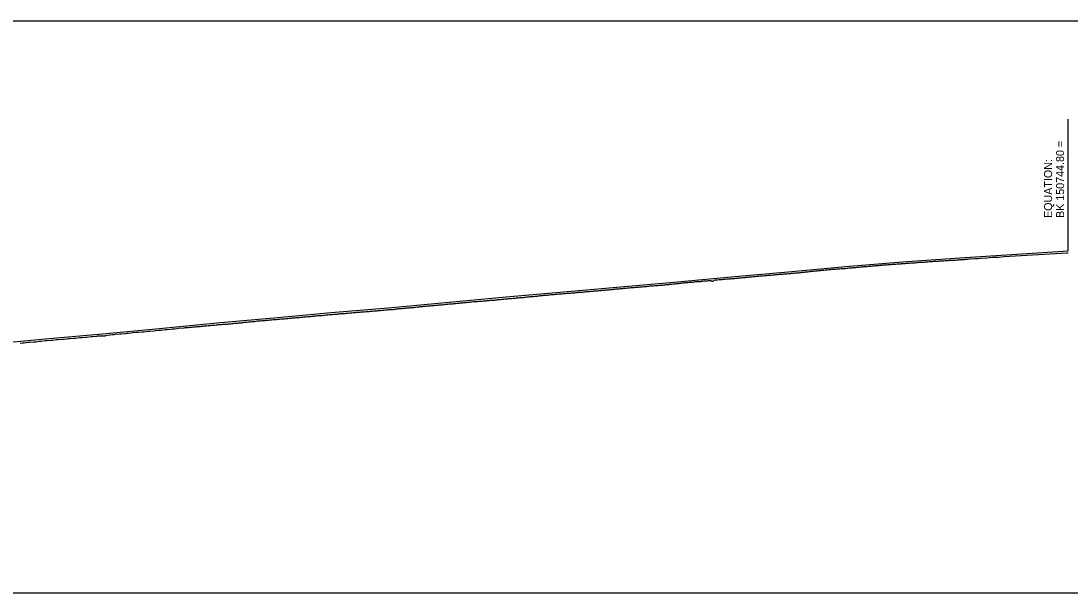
# Model space of a CAD drawing. Extents: x -3627 to 47473, y 2850 to 4350.
# Drawn here: x 37306 to 38224, y 3450 to 3950 of the extents above; entities that cross this region are included whole.
import ezdxf

# ---------------------------------------------------------------- set-up
doc = ezdxf.new("R2010")
doc.units = 0
for name, color, linetype in [('RD_DDB_Profile_EX', 7, 'Continuous'), ('RD_DDB_Profile_PR', 7, 'Continuous'), ('RD_DDB_VCLbl', 7, 'Continuous'), ('RD_SHT_ShtClip', 7, 'Continuous')]:
    doc.layers.add(name, color=color, linetype=linetype)

msp = doc.modelspace()

# ---------------------------------------------------------------- linework, layer by layer
at = {"layer": 'RD_DDB_Profile_EX'}
for points in [[(38072.476108, 3737.63513), (38073.478806, 3737.68589), (38074.470179, 3737.786105), (38075.663308, 3737.84633), (38076.475831, 3737.887575), (38077.47853, 3737.938325), (38078.471627, 3737.98832), (38079.476193, 3738.03828), (38080.46917, 3738.186975), (38081.473709, 3738.285575), (38082.47653, 3738.385715), (38083.471388, 3738.43481), (38084.474066, 3738.53495), (38085.478624, 3738.584945), (38086.471748, 3738.63494), (38087.474422, 3738.685075), (38088.469287, 3738.73579), (38089.472104, 3738.835145), (38090.476655, 3738.982065), (38091.469622, 3739.082115), (38092.47417, 3739.13223), (38093.467304, 3739.133965), (38094.471684, 3739.232455), (38095.474496, 3739.28351), (38096.469374, 3739.33184), (38097.472184, 3739.432025), (38098.476549, 3739.53043), (38099.469699, 3739.58141), (38100.474211, 3739.6298), (38101.467179, 3739.72985), (38102.692579, 3739.79192), (38103.474526, 3739.829395), (38104.467485, 3739.928515), (38105.472017, 3739.93087), (38106.474821, 3740.0301), (38107.46971, 3740.12832), (38108.47231, 3740.17959), (38109.467202, 3740.229905), (38110.470004, 3740.32908), (38111.474324, 3740.37955), (38112.467495, 3740.4275), (38113.472025, 3740.47687), (38114.4652, 3740.575875), (38115.467787, 3740.627215), (38116.472314, 3740.676595), (38117.465482, 3740.775645), (38118.469783, 3740.82504), (38119.472539, 3740.826495), (38120.467438, 3740.876925), (38121.470232, 3740.927215), (38122.464908, 3741.026525), (38123.467702, 3741.07681), (38124.472221, 3741.175075), (38125.465171, 3741.22759), (38126.469688, 3741.32586), (38127.472483, 3741.37734), (38128.465667, 3741.378665), (38129.72185, 3741.454785), (38130.463132, 3741.52834), (38131.495252, 3741.62913), (38132.473375, 3741.726985), (38133.443431, 3741.775135), (38134.421898, 3741.87301), (38135.516023, 3741.97863), (38136.493232, 3742.02767), (38141.142097, 3742.33193), (38143.236485, 3742.47921), (38146.134139, 3742.683035), (38151.135525, 3743.083235), (38156.12774, 3743.43444), (38161.129152, 3743.685775), (38166.121322, 3744.036985), (38171.125787, 3744.436865), (38176.117831, 3744.639535), (38181.119453, 3744.940165), (38186.114434, 3745.24071), (38191.109448, 3745.54179), (38196.113962, 3745.8419), (38201.106027, 3746.14312), (38206.110584, 3746.39455), (38211.105566, 3746.74467), (38216.100609, 3747.09518), (38221.105162, 3747.395515), (38222.133981, 3747.44712)], [(37976.492011, 3729.11925), (37977.493215, 3729.17159), (37978.496056, 3729.22331), (37979.487416, 3729.3236), (37980.488552, 3729.518445), (37981.060861, 3729.54684), (37981.491455, 3729.57196), (37982.492579, 3729.62428), (37983.493412, 3729.772895), (37984.486756, 3729.870825), (37985.487943, 3729.92131), (37986.489067, 3729.877105), (37987.491614, 3730.02341), (37988.492743, 3730.12737), (37989.484426, 3730.320815), (37990.487262, 3730.465465), (37991.488445, 3730.566075), (37992.48924, 3730.616715), (37993.492134, 3730.758105), (37994.575496, 3730.86175), (37995.484911, 3730.917655), (37996.487418, 3731.119125), (37997.488591, 3731.219755), (37998.491418, 3731.222815), (37999.484774, 3731.275775), (38000.485573, 3731.518395), (38001.488455, 3731.616625), (38002.491282, 3731.668065), (38003.482919, 3731.768595), (38004.485748, 3731.868445), (38005.48661, 3731.96911), (38006.489492, 3732.06893), (38007.482784, 3732.170215), (38008.090132, 3732.200945), (38008.483945, 3732.220865), (38009.48646, 3732.36923), (38010.489331, 3732.41756), (38011.480892, 3732.516685), (38012.483764, 3732.66503), (38013.484572, 3732.767365), (38014.487443, 3732.867225), (38015.480712, 3732.965465), (38016.481865, 3733.019225), (38017.484685, 3733.06912), (38018.487267, 3733.117505), (38019.488375, 3733.219765), (38020.481687, 3733.26949), (38021.604767, 3733.297415), (38022.485371, 3733.470185), (38023.488181, 3733.521555), (38024.479758, 3733.620805), (38025.48257, 3733.71936), (38026.485156, 3733.77207), (38027.486255, 3733.77422), (38028.479539, 3733.972655), (38029.48063, 3734.02345), (38030.483491, 3734.170715), (38031.486042, 3734.270655), (38032.4776, 3734.32266), (38033.480414, 3734.325215), (38034.483275, 3734.426455), (38035.119402, 3734.522225), (38035.484114, 3734.57338), (38036.47737, 3734.67194), (38037.478452, 3734.72287), (38038.481302, 3734.775315), (38039.483866, 3734.922845), (38040.484999, 3735.024945), (38041.47824, 3735.07478), (38042.479322, 3735.22451), (38043.482173, 3735.32565), (38044.484753, 3735.375645), (38045.476261, 3735.47637), (38046.479071, 3735.527495), (38047.481921, 3735.62747), (38048.634038, 3735.73699), (38049.476002, 3735.77929), (38050.477075, 3735.8791), (38051.479915, 3735.97913), (38052.482513, 3736.127095), (38053.473984, 3736.17992), (38054.476824, 3736.27995), (38055.479664, 3736.32998), (38056.480583, 3736.38182), (38057.473767, 3736.480755), (38058.474871, 3736.5798), (38059.477531, 3736.581665), (38060.480371, 3736.731695), (38061.48148, 3736.83258), (38062.148673, 3736.83251), (38062.474645, 3736.833365), (38063.477272, 3736.980845), (38064.478371, 3737.0327), (38065.481201, 3737.13279), (38066.472451, 3737.183625), (38067.475282, 3737.23449), (38068.478112, 3737.33457), (38069.479204, 3737.38479), (38070.47219, 3737.48473), (38071.47502, 3737.584815), (38072.476108, 3737.63513)], [(37879.516118, 3720.47266), (37880.508224, 3720.58817), (37881.508848, 3720.641465), (37882.510081, 3720.73554), (37883.509651, 3720.8306), (37884.510884, 3720.992885), (37885.512116, 3721.0901), (37886.513348, 3721.181375), (37887.514085, 3721.2846), (37888.506043, 3721.39366), (37889.50726, 3721.49097), (37890.508477, 3721.591245), (37891.509695, 3721.682755), (37892.510912, 3721.78889), (37893.510459, 3721.840045), (37894.511216, 3721.94312), (37895.512435, 3722.040565), (37896.504364, 3722.185075), (37897.505581, 3722.291015), (37898.506797, 3722.3441), (37899.508013, 3722.391595), (37899.973049, 3722.368505), (37900.508677, 3722.34744), (37901.509979, 3722.594955), (37902.509511, 3722.693415), (37903.510715, 3722.79644), (37904.502599, 3722.84664), (37905.5038, 3722.89697), (37906.504482, 3722.94993), (37907.505686, 3723.05286), (37908.506889, 3723.150555), (37909.508185, 3723.29565), (37910.509388, 3722.44743), (37911.501251, 3722.45), (37912.500268, 3723.54742), (37913.50147, 3723.64528), (37914.502659, 3723.79323), (37915.503848, 3723.84612), (37916.505122, 3723.894065), (37917.50631, 3724.001745), (37918.497654, 3724.05199), (37919.50053, 3724.15154), (37920.501719, 3724.297115), (37921.504593, 3724.299045), (37922.505783, 3724.40667), (37923.497684, 3724.50446), (37924.500087, 3724.601605), (37925.501277, 3724.65439), (37926.502466, 3724.75237), (37927.00232, 3724.777045), (37927.505334, 3724.80435), (37928.497136, 3724.859415), (37929.498308, 3724.957415), (37930.500788, 3725.007015), (37931.501965, 3725.107405), (37932.503141, 3725.157795), (37933.506003, 3725.262165), (37934.497798, 3725.36006), (37935.498971, 3725.51043), (37936.501374, 3725.560085), (37937.502635, 3725.70809), (37938.503812, 3725.85387), (37939.497289, 3725.855675), (37940.516955, 3726.00563), (37941.499623, 3726.106545), (37942.502022, 3726.15621), (37943.503188, 3726.25667), (37944.495035, 3726.35697), (37945.497889, 3726.45664), (37946.49905, 3726.554845), (37947.500211, 3726.559795), (37948.502622, 3726.61398), (37949.494383, 3726.90533), (37950.495545, 3726.958025), (37951.4984, 3727.057695), (37952.499641, 3727.16032), (37953.500803, 3727.21076), (37954.03159, 3727.263955), (37954.493808, 3727.30814), (37955.494958, 3727.35865), (37956.496109, 3727.50701), (37957.498952, 3727.60455), (37958.500103, 3727.65725), (37959.491902, 3727.707615), (37960.494329, 3727.803045), (37961.49548, 3727.855745), (37962.496631, 3727.958385), (37963.499476, 3728.060185), (37964.491192, 3728.11057), (37965.492339, 3728.21108), (37966.494854, 3728.30869), (37967.546226, 3728.36427), (37968.497217, 3728.4638), (37969.49068, 3728.561395), (37970.491419, 3728.61395), (37971.492627, 3728.666425), (37972.495464, 3728.766215), (37973.496672, 3728.866685), (37974.488347, 3728.91901), (37975.490873, 3729.01878), (37976.492011, 3729.11925)], [(37783.540159, 3711.956465), (37784.539908, 3712.05219), (37785.539484, 3712.148065), (37786.540656, 3712.202865), (37787.540403, 3712.243865), (37788.541576, 3712.403455), (37789.541152, 3712.458975), (37790.540897, 3712.50959), (37791.542072, 3712.5643), (37791.855966, 3712.62731), (37792.541804, 3712.750735), (37793.542964, 3712.850725), (37794.542523, 3712.94686), (37795.533318, 3713.00216), (37796.534481, 3713.05681), (37797.534197, 3713.10289), (37798.533747, 3713.199125), (37799.534171, 3713.303605), (37800.533891, 3713.404345), (37801.535056, 3713.45889), (37802.534774, 3713.514115), (37803.534331, 3713.61486), (37804.535658, 3713.75132), (37805.53537, 3713.811005), (37806.536523, 3713.95215), (37807.536219, 3714.007395), (37808.535758, 3714.01701), (37809.537068, 3714.116975), (37810.526915, 3714.217575), (37811.528072, 3714.31761), (37812.527763, 3714.368335), (37813.5273, 3714.32764), (37814.528611, 3714.60632), (37815.528298, 3714.71138), (37816.529458, 3714.81142), (37817.529144, 3714.86222), (37818.52868, 3714.9131), (37818.885237, 3714.9665), (37819.52998, 3715.0631), (37820.528837, 3715.118045), (37821.529987, 3715.21813), (37822.529658, 3715.364895), (37823.529326, 3715.41576), (37824.530478, 3715.469855), (37825.530145, 3715.61671), (37826.520597, 3715.76359), (37827.521891, 3715.82146), (37828.521545, 3715.872285), (37829.522701, 3715.97237), (37830.522354, 3716.073195), (37831.521121, 3716.124075), (37832.522413, 3716.227895), (37833.522053, 3716.328725), (37834.523198, 3716.51762), (37835.522837, 3716.57599), (37836.522342, 3716.626935), (37837.52362, 3716.723355), (37838.523254, 3716.87428), (37839.524404, 3716.928015), (37840.524035, 3717.025345), (37841.516042, 3717.121795), (37842.51662, 3717.171865), (37843.517898, 3717.225485), (37844.51905, 3717.325625), (37845.518681, 3717.37655), (37845.914508, 3717.396345), (37846.51995, 3717.43015), (37847.521088, 3717.573365), (37848.522351, 3717.71654), (37849.514329, 3717.77356), (37850.51559, 3717.78063), (37851.516852, 3717.93075), (37852.51799, 3717.984385), (37853.518573, 3718.03449), (37854.519714, 3718.227785), (37855.519331, 3718.26859), (37856.520594, 3718.37551), (37857.512557, 3718.42895), (37858.513819, 3718.532455), (37859.51496, 3718.58264), (37860.516207, 3718.68281), (37861.517454, 3718.779635), (37862.518582, 3718.833215), (37863.519829, 3718.93339), (37864.518658, 3718.9877), (37865.510706, 3719.13447), (37866.511953, 3719.144445), (37867.513084, 3719.151155), (37868.514331, 3719.38829), (37869.515579, 3719.488455), (37870.516712, 3719.635445), (37871.517959, 3719.688835), (37872.50988, 3719.69215), (37872.943778, 3719.77889), (37873.511118, 3719.88592), (37874.510685, 3719.98696), (37875.511186, 3720.080955), (37876.512419, 3720.1812), (37877.513652, 3720.23768), (37878.514885, 3720.384795), (37879.516118, 3720.47266)], [(37683.738884, 3702.89569), (37684.567344, 3702.97885), (37685.567047, 3703.0792), (37686.566751, 3703.17321), (37687.567998, 3703.279175), (37688.567701, 3703.385865), (37689.567405, 3703.479875), (37690.567109, 3703.57392), (37691.568357, 3703.58617), (37692.568061, 3703.780195), (37693.567765, 3703.836835), (37694.567691, 3703.89334), (37695.56894, 3703.993005), (37696.568644, 3704.093315), (37697.568343, 3704.19364), (37698.559409, 3704.28142), (37699.55909, 3704.39426), (37700.560324, 3704.531495), (37701.560006, 3704.675675), (37702.559688, 3704.688485), (37703.55937, 3704.782685), (37704.560605, 3704.844745), (37705.560288, 3704.93893), (37706.559971, 3704.995455), (37707.559653, 3705.00194), (37708.560889, 3705.151665), (37709.56079, 3705.201915), (37710.768154, 3705.366985), (37711.56014, 3705.44653), (37712.561358, 3705.50238), (37713.561023, 3705.552755), (37714.560687, 3705.691025), (37715.560351, 3705.791445), (37716.560016, 3705.89187), (37717.561237, 3705.941605), (37718.560902, 3706.03603), (37719.560778, 3706.092355), (37720.560443, 3706.10469), (37721.561877, 3706.204375), (37722.561541, 3706.39284), (37723.560038, 3706.48732), (37724.55991, 3706.543595), (37725.561113, 3706.5993), (37726.560764, 3706.743845), (37727.560622, 3706.89422), (37728.560272, 3706.95054), (37729.559922, 3707.089335), (37730.561334, 3707.15069), (37731.552282, 3707.245215), (37732.552133, 3707.301395), (37733.551776, 3707.351835), (37734.552988, 3707.45163), (37735.552837, 3707.551985), (37736.552481, 3707.64669), (37737.797425, 3707.74526), (37738.553527, 3707.85261), (37739.553152, 3707.9531), (37740.552778, 3707.95926), (37741.552603, 3708.015285), (37742.553801, 3708.15948), (37743.552516, 3708.29858), (37744.552146, 3708.354705), (37745.551776, 3708.449615), (37746.551602, 3708.550045), (37747.552802, 3708.73874), (37748.552432, 3708.800385), (37749.552256, 3708.850815), (37750.551885, 3708.99585), (37751.553277, 3709.05657), (37752.552888, 3709.107105), (37753.552499, 3709.202205), (37754.552301, 3709.302685), (37755.553488, 3709.447135), (37756.553099, 3709.55311), (37757.5529, 3709.60895), (37758.55251, 3709.704155), (37759.55212, 3709.80472), (37760.553498, 3709.949195), (37761.553108, 3710.04452), (37762.55187, 3710.10029), (37763.54425, 3710.205295), (37764.826696, 3710.35945), (37765.545226, 3710.400435), (37766.544818, 3710.45108), (37767.544411, 3710.59138), (37768.545772, 3710.685995), (37769.545364, 3710.78674), (37770.546543, 3710.896935), (37771.546318, 3710.9924), (37772.54591, 3711.048205), (37773.547271, 3711.142915), (37774.546864, 3711.243625), (37775.546456, 3711.29937), (37776.547817, 3711.39918), (37777.547409, 3711.499855), (37778.54859, 3711.58974), (37779.539477, 3711.645305), (37780.539045, 3711.75597), (37781.539239, 3711.855905), (37782.538989, 3711.90652), (37783.540159, 3711.956465)], [(37584.593632, 3694.129275), (37585.593502, 3694.17922), (37586.591877, 3694.306795), (37587.589977, 3694.380885), (37588.589847, 3694.438525), (37589.136436, 3694.439065), (37589.59655, 3694.431735), (37590.596128, 3694.581885), (37591.594483, 3694.6751), (37592.594324, 3694.64111), (37593.594173, 3694.848685), (37594.592247, 3694.907085), (37595.592095, 3694.999565), (37596.590435, 3695.085345), (37597.588508, 3695.20119), (37598.588356, 3695.258635), (37599.586691, 3695.351945), (37600.586277, 3695.487285), (37601.593011, 3695.502935), (37602.651072, 3695.602345), (37603.590918, 3695.69656), (37604.589233, 3695.76194), (37605.58906, 3695.80473), (37606.588629, 3695.86217), (37607.588456, 3695.95497), (37608.588282, 3696.04053), (37609.588109, 3696.105085), (37610.587679, 3696.19803), (37611.587506, 3696.240855), (37612.587332, 3696.34815), (37613.586904, 3696.49112), (37614.58673, 3696.54118), (37615.586557, 3696.555675), (37616.58612, 3696.698675), (37617.587344, 3696.756005), (37618.587149, 3696.84892), (37619.586699, 3696.949165), (37620.586504, 3697.077745), (37621.586308, 3697.156565), (37622.58586, 3697.242475), (37623.585665, 3697.33544), (37624.58547, 3697.457015), (37625.585022, 3697.50011), (37626.58331, 3697.601005), (37627.583115, 3697.70112), (37628.58292, 3697.758315), (37629.680342, 3697.85638), (37630.582261, 3697.894575), (37631.582046, 3697.930035), (37632.581581, 3698.152105), (37633.581365, 3698.209305), (37634.58115, 3698.26649), (37635.580687, 3698.452735), (37636.580471, 3698.58889), (37637.580256, 3698.64607), (37638.579794, 3698.69638), (37639.579579, 3698.80353), (37640.579364, 3698.9037), (37641.579149, 3698.99691), (37642.578935, 3699.104035), (37643.578712, 3699.20422), (37644.578476, 3699.268305), (37645.578241, 3699.361585), (37646.578006, 3699.41871), (37647.57777, 3699.51891), (37648.577535, 3699.61911), (37649.577543, 3699.67608), (37650.577307, 3699.869395), (37651.577071, 3699.962735), (37652.576835, 3700.106095), (37653.5766, 3700.17), (37654.576364, 3700.22703), (37655.576128, 3700.3204), (37656.709613, 3700.427195), (37657.57564, 3700.520845), (37658.575384, 3700.61431), (37659.575128, 3700.714575), (37660.574872, 3700.814835), (37661.574616, 3700.87859), (37662.574361, 3700.965365), (37663.574105, 3700.979065), (37664.574086, 3701.029195), (37665.57383, 3701.216035), (37666.573573, 3701.359615), (37667.571785, 3701.45405), (37668.571529, 3701.50434), (37669.571272, 3701.567845), (37670.571008, 3701.67472), (37671.570732, 3701.781595), (37672.570455, 3701.83188), (37673.570178, 3702.012525), (37674.569902, 3701.969385), (37675.569625, 3702.219705), (37676.569348, 3702.31352), (37677.569072, 3702.370335), (37678.568795, 3702.47065), (37679.568747, 3702.57085), (37680.56847, 3702.62761), (37681.568192, 3702.67791), (37682.567915, 3702.77821), (37683.738884, 3702.89569)], [(37487.63316, 3685.27606), (37488.631431, 3685.37647), (37489.63004, 3685.417105), (37490.630203, 3685.546365), (37491.628807, 3685.63701), (37492.627072, 3685.737395), (37493.625337, 3685.87824), (37494.623937, 3685.928505), (37495.630156, 3685.988545), (37496.630164, 3686.12873), (37497.628408, 3686.210205), (37498.626652, 3686.24857), (37499.62523, 3686.42995), (37500.623473, 3686.570985), (37501.622048, 3686.6525), (37502.620291, 3686.753035), (37503.628385, 3686.831735), (37504.626957, 3686.963385), (37505.625199, 3687.0232), (37506.623769, 3687.16424), (37507.622009, 3687.255485), (37508.048624, 3687.277085), (37508.620236, 3687.32452), (37509.618779, 3687.38412), (37510.616994, 3687.44381), (37511.62358, 3687.58507), (37512.6218, 3687.80817), (37513.621462, 3687.889735), (37514.620004, 3687.95844), (37515.618224, 3688.00903), (37516.618552, 3688.07762), (37517.616766, 3688.2372), (37518.615299, 3688.23756), (37519.613512, 3688.320075), (37520.619808, 3688.420735), (37521.618341, 3688.49797), (37522.616535, 3688.58958), (37523.615042, 3688.639995), (37524.613235, 3688.82283), (37525.611427, 3688.8911), (37526.609931, 3688.93271), (37527.609582, 3689.056185), (37528.616205, 3689.124365), (37529.617587, 3689.18307), (37530.615779, 3689.283655), (37531.61428, 3689.36663), (37532.613934, 3689.457785), (37533.612434, 3689.56701), (37534.612088, 3689.60818), (37535.077895, 3689.63183), (37535.610268, 3689.67626), (37536.608743, 3689.785435), (37537.608376, 3689.83539), (37538.60685, 3689.97724), (37539.606483, 3690.068545), (37540.612807, 3690.127955), (37541.614441, 3690.144995), (37542.61261, 3690.36986), (37543.611081, 3690.387505), (37544.610717, 3690.4289), (37545.608886, 3690.50513), (37546.608825, 3690.72083), (37547.606994, 3690.754535), (37548.605462, 3690.84666), (37549.605078, 3690.94749), (37550.603223, 3691.08126), (37551.603139, 3691.148), (37552.601285, 3691.248645), (37553.607927, 3691.3325), (37554.609196, 3691.349265), (37555.607341, 3691.483235), (37556.607257, 3691.574735), (37557.605402, 3691.69211), (37558.603841, 3691.70922), (37559.603464, 3691.767495), (37560.601609, 3691.99333), (37561.601525, 3692.043185), (37562.107166, 3692.09419), (37562.599659, 3692.14389), (37563.599552, 3692.15202), (37564.597675, 3692.336345), (37565.604044, 3692.437215), (37566.603936, 3692.49526), (37567.602352, 3692.537745), (37568.603555, 3692.62159), (37569.601964, 3692.696515), (37570.600371, 3692.82297), (37571.599979, 3692.973015), (37572.598384, 3693.089735), (37573.598277, 3693.18162), (37574.59668, 3693.224295), (37575.621801, 3693.31854), (37576.59467, 3693.35919), (37577.601337, 3693.49178), (37578.600928, 3693.54187), (37579.59931, 3693.642555), (37580.597689, 3693.827565), (37581.597283, 3693.877665), (37582.595661, 3693.851815), (37583.595531, 3694.078365), (37584.593632, 3694.129275)], [(37317.328901, 3669.52774), (37318.84373, 3669.683165), (37322.334002, 3670.103305), (37323.668192, 3670.25057), (37327.341269, 3670.61859), (37328.665767, 3670.738305), (37332.358365, 3670.998275), (37333.661343, 3671.10304), (37337.351565, 3671.472945), (37338.657871, 3671.61741), (37342.358295, 3671.91486), (37343.653174, 3672.00601), (37345.873, 3672.228525), (37347.363501, 3672.378005), (37348.650181, 3672.45588), (37352.370677, 3672.71831), (37353.644453, 3672.87199), (37357.376969, 3673.208905), (37358.641311, 3673.297995), (37359.387636, 3673.358055), (37362.384686, 3673.599375), (37363.635928, 3673.712615), (37367.391429, 3674.202145), (37368.632424, 3674.35176), (37372.398165, 3674.616615), (37372.902271, 3674.657195), (37373.628876, 3674.71571), (37379.447474, 3674.90058), (37380.032272, 3674.959205), (37380.613052, 3675.00581), (37383.623116, 3675.69448), (37386.416906, 3675.94751), (37387.411979, 3676.037685), (37388.611709, 3676.134475), (37392.420493, 3676.479115), (37393.607495, 3676.610455), (37397.428998, 3676.956065), (37398.605579, 3677.07422), (37399.931542, 3677.20714), (37402.439005, 3677.458605), (37403.603066, 3677.56415), (37407.448377, 3677.87361), (37408.5985, 3677.989325), (37412.457739, 3678.33833), (37413.593939, 3678.4186), (37417.467826, 3678.808085), (37418.589034, 3678.909835), (37422.476723, 3679.222265), (37423.586136, 3679.322905), (37426.960812, 3679.695965), (37427.487062, 3679.75417), (37428.58115, 3679.83173), (37432.49821, 3680.226215), (37433.575934, 3680.356495), (37437.507974, 3680.7121), (37438.574813, 3680.83008), (37440.475448, 3681.04028), (37442.521636, 3681.26668), (37443.849131, 3681.3725), (37448.647376, 3681.73488), (37449.645719, 3681.9439), (37450.644062, 3682.02362), (37451.642405, 3682.11505), (37452.640749, 3682.1448), (37453.639092, 3682.23486), (37453.990083, 3682.287705), (37454.637419, 3682.354525), (37455.64559, 3682.445905), (37456.644267, 3682.57569), (37457.642585, 3682.65661), (37458.640902, 3682.717105), (37459.63922, 3682.81742), (37460.637537, 3683.03736), (37461.635854, 3682.997835), (37462.634172, 3683.0881), (37463.64375, 3683.14797), (37464.642068, 3683.26807), (37465.640741, 3683.37835), (37466.639059, 3683.498565), (37467.637373, 3683.52913), (37468.635665, 3683.629575), (37469.633958, 3683.750015), (37470.632251, 3683.810395), (37471.640395, 3683.86089), (37472.638688, 3683.991405), (37473.63698, 3684.10174), (37474.635622, 3684.20247), (37475.633914, 3684.24309), (37476.632206, 3684.39292), (37477.630498, 3684.4335), (37478.62879, 3684.563405), (37479.636415, 3684.632885), (37480.636645, 3684.723435), (37481.019354, 3684.742745), (37481.634922, 3684.783615), (37482.63319, 3684.874235), (37483.631802, 3684.984245), (37484.630069, 3685.0749), (37485.628337, 3685.07531), (37486.626946, 3685.13526), (37487.63316, 3685.27606)], [(37305.329094, 3668.481315), (37307.321295, 3668.660915), (37308.67656, 3668.79689), (37312.325759, 3669.126495), (37313.672627, 3669.234695), (37317.328901, 3669.52774)]]:
    msp.add_lwpolyline(points, dxfattribs=at)
at = {"layer": 'RD_DDB_Profile_PR'}
msp.add_line((38222.13, 3749.035007), (38222.13, 3864.235007), dxfattribs=at)
for points in [[(37277.33, 3667.553), (37327.33, 3672.2175), (37377.33, 3676.4335), (37427.33, 3681.337), (37477.33, 3686.0215), (37527.33, 3690.6215), (37577.33, 3695.056), (37627.33, 3699.276), (37677.33, 3703.9565), (37727.33, 3708.4595), (37777.33, 3713.078), (37827.33, 3717.4105), (37877.33, 3721.8275), (37927.33, 3726.395), (37977.33, 3730.763), (38027.33, 3735.374), (38077.33, 3739.531), (38127.33, 3742.97), (38177.33, 3746.3125)], [(38177.33, 3746.3125), (38222.13, 3749.035007)]]:
    msp.add_lwpolyline(points, dxfattribs=at)
at = {"layer": 'RD_DDB_VCLbl'}
msp.add_line((38222.133981, 3747.44712), (38222.133981, 3747.44712), dxfattribs=at)
at = {"layer": 'RD_SHT_ShtClip'}
msp.add_lwpolyline([(36953.33, 3950), (36953.33, 3450), (38453.33, 3450), (38453.33, 3450), (38453.33, 3950), (38453.33, 3950)], close=True, dxfattribs=at)

# ---------------------------------------------------------------- texts
at = {"layer": 'RD_DDB_Profile_PR'}
for s, p in [('BK 150744.80 =', (38218.63, 3777.835007)), ('EQUATION:', (38208.13, 3777.835007))]:
    msp.add_text(s, height=7, rotation=90, dxfattribs=at).set_placement(p)

doc.saveas('drawing.dxf')
